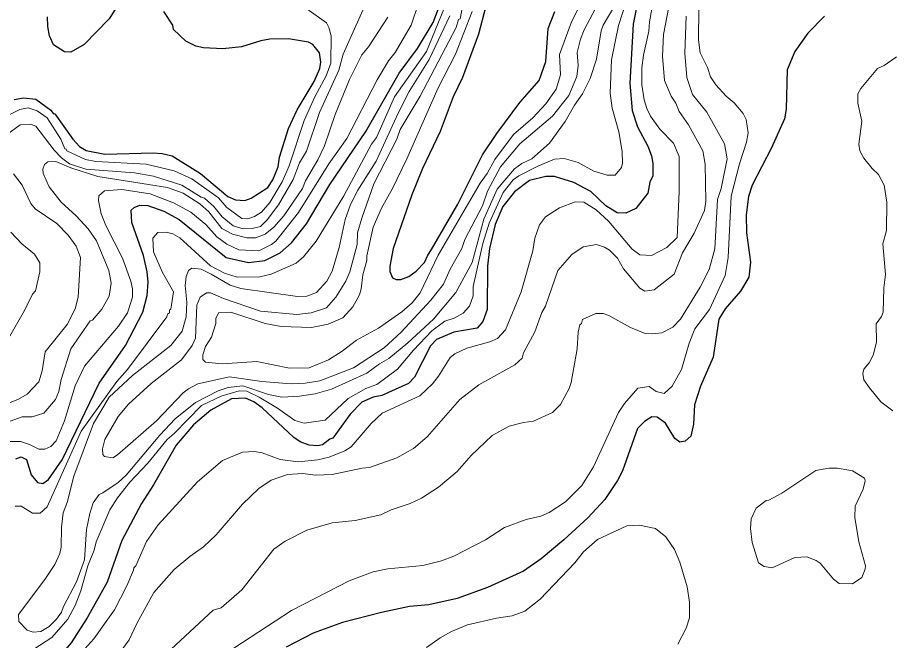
# Model space of a CAD drawing. Extents: x 598.3 to 623.2, y 6902.2 to 6930.1.
# Drawn here: x 621.169 to 622.964, y 6906.33 to 6907.601 of the extents above; entities that cross this region are included whole.
import ezdxf

# ---------------------------------------------------------------- set-up
doc = ezdxf.new("R2010")
doc.units = 0
doc.header["$LTSCALE"] = 0.032
doc.layers.add('1', color=7, linetype='Continuous', lineweight=25)
doc.layers.add('2', color=7, linetype='Continuous', lineweight=13)

msp = doc.modelspace()

# ---------------------------------------------------------------- linework, layer by layer
at = {"layer": '1'}
for points in [[(622.444, 6907.6761), (622.4263, 6907.5876), (622.4198, 6907.4666), (622.4242, 6907.4112), (622.4349, 6907.3776), (622.4561, 6907.3383), (622.4637, 6907.3189), (622.4667, 6907.3027), (622.4667, 6907.2775), (622.4603, 6907.265), (622.4563, 6907.2423), (622.4318, 6907.211), (622.4116, 6907.2013), (622.3933, 6907.2021), (622.3703, 6907.2169), (622.3396, 6907.2457), (622.3051, 6907.2642), (622.2659, 6907.2765), (622.2478, 6907.2765), (622.2144, 6907.2685), (622.1839, 6907.2455), (622.1601, 6907.2153), (622.1443, 6907.1786), (622.1332, 6907.1292), (622.1291, 6907.0935), (622.1283, 6907.0048), (622.1192, 6906.9809), (622.1078, 6906.9672), (622.0603, 6906.9591), (622.0248, 6906.9438), (622.0127, 6906.931), (621.9796, 6906.8672), (621.9674, 6906.8542), (621.9133, 6906.8297), (621.8952, 6906.8264), (621.8724, 6906.8163), (621.8481, 6906.7914), (621.8131, 6906.7428), (621.807, 6906.7406), (621.7918, 6906.7286), (621.7822, 6906.7269), (621.7644, 6906.7284), (621.7462, 6906.7351), (621.7331, 6906.7441), (621.6683, 6906.8041), (621.6515, 6906.8167), (621.6345, 6906.824), (621.6063, 6906.8231), (621.5641, 6906.7997), (621.5286, 6906.7697), (621.4929, 6906.7279)], [(622.018, 6907.5906), (622.0361, 6907.6394)], [(621.3678, 6907.6168), (621.3564, 6907.598), (621.3049, 6907.5457), (621.2776, 6907.5299), (621.2648, 6907.531), (621.2428, 6907.5453), (621.2346, 6907.5633), (621.2306, 6907.5828), (621.2299, 6907.6022)], [(621.5126, 6907.5524), (621.4873, 6907.5763), (621.4861, 6907.5854), (621.468, 6907.613)], [(622.1247, 6907.6216), (622.1106, 6907.5666), (622.0779, 6907.4785), (622.0589, 6907.4387), (622.0318, 6907.3684), (621.9963, 6907.2925), (621.9745, 6907.2393), (621.9358, 6907.1295), (621.9293, 6907.0938), (621.9293, 6907.0823), (621.9351, 6907.0699), (621.9422, 6907.0661), (621.9519, 6907.0661), (621.9678, 6907.0724), (621.9831, 6907.083), (622.0004, 6907.1009), (622.0068, 6907.1159), (622.0143, 6907.1274), (622.0681, 6907.2202), (622.1189, 6907.3209), (622.1477, 6907.364), (622.195, 6907.4272), (622.2342, 6907.4722), (622.2481, 6907.5112), (622.253, 6907.5782), (622.2666, 6907.613)], [(622.817, 6907.6033), (622.7828, 6907.5692), (622.7562, 6907.5317), (622.7406, 6907.4941), (622.7387, 6907.4138), (622.7352, 6907.394), (622.7089, 6907.3351), (622.6693, 6907.259), (622.6619, 6907.2354), (622.657, 6907.198), (622.6578, 6907.1612), (622.6658, 6907.1019), (622.6626, 6907.0712), (622.6452, 6907.0428), (622.6141, 6907.0061), (622.6013, 6906.9854), (622.5898, 6906.9077), (622.5637, 6906.8488), (622.5518, 6906.8105), (622.5492, 6906.7711), (622.5443, 6906.7463), (622.5323, 6906.7366), (622.5218, 6906.7343), (622.5117, 6906.7419), (622.4926, 6906.773), (622.4751, 6906.7857), (622.4646, 6906.7859), (622.4495, 6906.7768), (622.435, 6906.7621), (622.4043, 6906.6756), (622.3945, 6906.6562), (622.3686, 6906.6174), (622.3337, 6906.5801), (622.2848, 6906.5352), (622.2382, 6906.4966), (622.2026, 6906.4709), (622.129, 6906.4378), (622.0671, 6906.4153), (622.0088, 6906.4023), (621.9694, 6906.399), (621.9121, 6906.387), (621.833, 6906.3664), (621.7731, 6906.3446), (621.7174, 6906.3158)], [(621.1655, 6906.7006), (621.1763, 6906.7041), (621.1876, 6906.6992), (621.1968, 6906.6676), (621.2101, 6906.6519), (621.2207, 6906.65), (621.2325, 6906.6584), (621.2602, 6906.6985), (621.3357, 6906.8549), (621.3894, 6906.9319), (621.425, 6906.9999), (621.434, 6907.0333), (621.4355, 6907.0605), (621.4339, 6907.0819), (621.4263, 6907.1153), (621.4022, 6907.1829), (621.4009, 6907.2079), (621.4071, 6907.2133), (621.4189, 6907.2182), (621.4351, 6907.2171), (621.4681, 6907.2059), (621.4992, 6907.1884), (621.5951, 6907.1111), (621.6407, 6907.1009), (621.6741, 6907.1052), (621.7055, 6907.1206), (621.7288, 6907.141), (621.7594, 6907.1796), (621.807, 6907.2599), (621.8805, 6907.3686), (621.9487, 6907.4875), (621.986, 6907.5374), (622.018, 6907.5906)], [(621.1621, 6907.4336), (621.1812, 6907.4367), (621.2066, 6907.4344), (621.2368, 6907.4118), (621.2418, 6907.4047), (621.2454, 6907.4041), (621.2818, 6907.3524), (621.2959, 6907.3375), (621.3089, 6907.3295), (621.3473, 6907.3219), (621.4458, 6907.325), (621.4646, 6907.3234), (621.485, 6907.3183), (621.5426, 6907.2828), (621.5984, 6907.2354), (621.6142, 6907.2287), (621.6329, 6907.2272), (621.6464, 6907.2322), (621.6799, 6907.254), (621.6903, 6907.2698), (621.701, 6907.2962), (621.7042, 6907.3156), (621.7222, 6907.3743), (621.7398, 6907.4125), (621.7745, 6907.4706), (621.7867, 6907.4968), (621.7883, 6907.5099), (621.7859, 6907.5287), (621.7722, 6907.546), (621.7635, 6907.5505), (621.7223, 6907.5573), (621.6844, 6907.5565), (621.6656, 6907.5534), (621.6262, 6907.5412), (621.5883, 6907.5372), (621.549, 6907.5387), (621.5332, 6907.5426), (621.5126, 6907.5524)], [(621.4929, 6906.7279), (621.4469, 6906.647), (621.4224, 6906.6095), (621.3822, 6906.5337), (621.3518, 6906.4488), (621.3114, 6906.3761), (621.2786, 6906.3248), (621.2356, 6906.2754), (621.2068, 6906.2353), (621.1928, 6906.2022), (621.1865, 6906.1712), (621.1772, 6906.0639), (621.1473, 6905.9784)]]:
    msp.add_lwpolyline(points, dxfattribs=at)
at = {"layer": '2'}
for points in [[(622.0766, 6907.1295), (622.0828, 6907.1481), (622.1186, 6907.2166), (622.1286, 6907.2463), (622.1554, 6907.2965), (622.1949, 6907.343), (622.2613, 6907.3997), (622.295, 6907.4414), (622.3112, 6907.4805), (622.3138, 6907.5031), (622.3122, 6907.5293), (622.3186, 6907.5565), (622.3265, 6907.5759), (622.3677, 6907.6548)], [(621.1539, 6906.2805), (621.2392, 6906.3357), (621.2718, 6906.3729), (621.2867, 6906.4011), (621.2982, 6906.4308), (621.3124, 6906.4819), (621.3254, 6906.5142), (621.3297, 6906.531), (621.3575, 6906.596), (621.373, 6906.6208), (621.3981, 6906.6524), (621.4353, 6906.6912), (621.4744, 6906.7398), (621.489, 6906.7521), (621.5448, 6906.8094), (621.585, 6906.8284), (621.6218, 6906.8391), (621.6375, 6906.8382), (621.6622, 6906.8264), (621.7002, 6906.8035), (621.735, 6906.7787), (621.7542, 6906.773), (621.7972, 6906.7795), (621.8439, 6906.8234), (621.8806, 6906.8442), (621.9029, 6906.8522), (621.9453, 6906.883), (621.9777, 6906.9219), (622.015, 6906.9616), (622.0417, 6906.981), (622.0606, 6906.9876), (622.0793, 6906.9977), (622.0921, 6907.0118), (622.0992, 6907.0331), (622.0993, 6907.0517), (622.1191, 6907.1395), (622.1321, 6907.1814), (622.1607, 6907.2435), (622.1814, 6907.2697), (622.1927, 6907.2778), (622.2316, 6907.2978), (622.2659, 6907.3121), (622.2854, 6907.3129), (622.314, 6907.305), (622.3459, 6907.2876), (622.3734, 6907.2792), (622.3892, 6907.2794), (622.4025, 6907.2949), (622.4044, 6907.3035), (622.4036, 6907.3278), (622.3969, 6907.3677), (622.3833, 6907.416), (622.3793, 6907.4463), (622.3817, 6907.5143), (622.3963, 6907.5844), (622.4117, 6907.633)], [(621.3754, 6906.9711), (621.3933, 6906.998), (621.4038, 6907.0305), (621.4038, 6907.0469), (621.4006, 6907.0631), (621.3835, 6907.11), (621.3494, 6907.1766), (621.3399, 6907.2004), (621.3343, 6907.2277), (621.3351, 6907.2367), (621.3465, 6907.2473), (621.3823, 6907.2497), (621.4401, 6907.2409), (621.4875, 6907.2229), (621.5226, 6907.2038), (621.5537, 6907.1784), (621.5758, 6907.1533), (621.5963, 6907.1382), (621.6209, 6907.1269), (621.6619, 6907.1251), (621.6878, 6907.1379), (621.6963, 6907.1448), (621.743, 6907.2028), (621.8046, 6907.3024), (621.8416, 6907.354), (621.9032, 6907.4738), (621.9266, 6907.5127), (621.94, 6907.5295), (621.9728, 6907.5855), (621.9884, 6907.6316)], [(622.0807, 6907.6386), (622.0733, 6907.5981), (622.0699, 6907.5966), (622.0651, 6907.5807), (621.991, 6907.4406), (621.9504, 6907.3723), (621.9436, 6907.3524), (621.8967, 6907.2617), (621.8719, 6907.1917), (621.8636, 6907.1613), (621.8628, 6907.1375), (621.8474, 6907.0822), (621.8392, 6907.0626), (621.8188, 6907.0305), (621.8, 6907.0082), (621.7687, 6906.998), (621.7396, 6906.9948), (621.6653, 6907.002), (621.5899, 6907.0275), (621.5633, 6907.0393), (621.5547, 6907.0389), (621.5423, 6907.0303), (621.5353, 6907.0142), (621.5325, 6906.9465), (621.5259, 6906.9314), (621.5037, 6906.9021), (621.4417, 6906.8538), (621.3957, 6906.8117), (621.3746, 6906.7868), (621.3472, 6906.74), (621.3423, 6906.7206), (621.343, 6906.7095), (621.3467, 6906.7051), (621.3634, 6906.7026), (621.3733, 6906.7084), (621.4526, 6906.778), (621.5071, 6906.8349), (621.518, 6906.8434), (621.5374, 6906.8531), (621.6021, 6906.8678), (621.6679, 6906.8579), (621.7275, 6906.8532), (621.7567, 6906.8546), (621.7865, 6906.8596), (621.8549, 6906.8857), (621.9179, 6906.9268), (621.9528, 6906.9585), (622.013, 6907.0243), (622.0387, 6907.0569), (622.0524, 6907.0874), (622.0766, 6907.1295)], [(622.046, 6907.6331), (622.0042, 6907.5313), (621.9391, 6907.4387), (621.9018, 6907.3561), (621.8918, 6907.3427), (621.8352, 6907.2371), (621.7788, 6907.1444), (621.7527, 6907.1122), (621.738, 6907.0999), (621.6867, 6907.0774), (621.664, 6907.0718), (621.6174, 6907.0708), (621.5914, 6907.0795), (621.5634, 6907.0945), (621.5003, 6907.1511), (621.4859, 6907.1598), (621.4727, 6907.1631), (621.4553, 6907.1624), (621.4454, 6907.1503), (621.4468, 6907.1228), (621.4652, 6907.0809), (621.4872, 6907.0414), (621.4823, 6907.0056), (621.4794, 6907.0038), (621.4791, 6906.9983), (621.4753, 6906.9956), (621.4742, 6906.9902), (621.3933, 6906.8824), (621.3715, 6906.8579)], [(621.5737, 6906.9765), (621.5653, 6906.9488), (621.5531, 6906.9298), (621.5476, 6906.9129), (621.5472, 6906.9028), (621.5527, 6906.8978), (621.587, 6906.8945), (621.6575, 6906.8992), (621.7247, 6906.8856), (621.7646, 6906.8857), (621.8043, 6906.9024), (621.8319, 6906.9202), (621.861, 6906.9428), (621.906, 6906.9669), (621.9537, 6907.0006), (621.9747, 6907.0185), (621.9912, 6907.0394), (622.0278, 6907.116), (622.1137, 6907.2626), (622.1281, 6907.2826), (622.1435, 6907.3114), (622.1822, 6907.362), (622.2214, 6907.3963), (622.2479, 6907.4244), (622.269, 6907.4544), (622.2781, 6907.4837), (622.2757, 6907.5256), (622.2997, 6907.5901), (622.3197, 6907.6304)], [(621.6872, 6906.6568), (621.7204, 6906.6685), (621.7507, 6906.6703), (621.7777, 6906.667), (621.8116, 6906.6681), (621.8725, 6906.6815), (621.8878, 6906.6829), (621.9436, 6906.7024), (621.9774, 6906.7217), (622.0057, 6906.745), (622.072, 6906.8216), (622.1114, 6906.8511), (622.1848, 6906.8919), (622.1994, 6906.9056), (622.2026, 6906.9166), (622.2252, 6906.9595), (622.2397, 6906.999), (622.2471, 6907.0121), (622.2723, 6907.0844), (622.3012, 6907.1174), (622.3241, 6907.1331), (622.3516, 6907.138), (622.3679, 6907.1324), (622.3781, 6907.1262), (622.3945, 6907.1099), (622.4064, 6907.0882), (622.4397, 6907.0485), (622.4504, 6907.0426), (622.4689, 6907.0453), (622.5103, 6907.0772), (622.5273, 6907.1209), (622.5506, 6907.1608), (622.572, 6907.2072), (622.5744, 6907.2251), (622.5735, 6907.3014), (622.5687, 6907.3289), (622.5391, 6907.3819), (622.5199, 6907.4093), (622.5136, 6907.426), (622.5037, 6907.4405), (622.4906, 6907.4725), (622.4862, 6907.5217), (622.4881, 6907.5659), (622.5024, 6907.6411)], [(622.4692, 6907.6459), (622.4594, 6907.592), (622.4586, 6907.5728), (622.4473, 6907.5242), (622.444, 6907.4979), (622.4441, 6907.4638), (622.4487, 6907.4328), (622.454, 6907.4152), (622.462, 6907.3993), (622.4807, 6907.3732), (622.5089, 6907.3443), (622.5201, 6907.317), (622.5202, 6907.2457), (622.516, 6907.1519), (622.4953, 6907.1318), (622.4635, 6907.1155), (622.4401, 6907.1168), (622.4242, 6907.128), (622.3756, 6907.1855), (622.3509, 6907.2085), (622.3252, 6907.2241), (622.3075, 6907.2245), (622.2755, 6907.2124), (622.2473, 6907.1939), (622.2352, 6907.1777), (622.2255, 6907.1505), (622.2212, 6907.125), (622.1975, 6907.0411), (622.1654, 6906.9638), (622.1492, 6906.9461), (622.1335, 6906.939), (622.0865, 6906.9261), (622.0621, 6906.9146), (622.0523, 6906.9071), (622.029, 6906.869), (622.0165, 6906.8531), (621.9909, 6906.829)], [(621.1462, 6907.3614), (621.1742, 6907.3818), (621.1957, 6907.3834), (621.2062, 6907.3793), (621.2436, 6907.33), (621.2585, 6907.3147), (621.2748, 6907.3022), (621.3082, 6907.2914), (621.4082, 6907.2837), (621.4467, 6907.2773), (621.5048, 6907.2587), (621.5443, 6907.2342), (621.5506, 6907.2325), (621.5697, 6907.2151), (621.5866, 6907.1941), (621.6094, 6907.1758), (621.6295, 6907.1697), (621.6482, 6907.1703), (621.6652, 6907.1746), (621.6789, 6907.188), (621.7019, 6907.2185), (621.7316, 6907.27), (621.7449, 6907.3046), (621.7591, 6907.3282), (621.7857, 6907.407), (621.8249, 6907.4937), (621.8343, 6907.5259), (621.8774, 6907.623)], [(622.3888, 6907.6257), (622.3652, 6907.585), (622.3608, 6907.5734), (622.3517, 6907.5162), (622.3386, 6907.4767), (622.3228, 6907.4452), (622.3064, 6907.4222), (622.2872, 6907.3885), (622.2551, 6907.3448), (622.2191, 6907.3124), (622.1989, 6907.3031), (622.184, 6907.292), (622.1484, 6907.2504), (622.1215, 6907.1897), (622.0973, 6907.1011), (622.064, 6907.0396), (622.0182, 6906.985), (621.9664, 6906.9373), (621.9275, 6906.9051), (621.9082, 6906.8944), (621.8822, 6906.8749), (621.81, 6906.8423), (621.7767, 6906.8328), (621.7447, 6906.8282), (621.7088, 6906.8265), (621.6814, 6906.8318), (621.6294, 6906.849), (621.599, 6906.8458), (621.579, 6906.8391), (621.5323, 6906.8153), (621.491, 6906.7817), (621.4597, 6906.7487), (621.3912, 6906.6672), (621.3744, 6906.6519), (621.3434, 6906.6307), (621.3357, 6906.6279), (621.3235, 6906.6105), (621.3165, 6906.5887), (621.31, 6906.556), (621.3059, 6906.4945), (621.2897, 6906.4492), (621.2628, 6906.3989), (621.2588, 6906.3875), (621.2489, 6906.3734), (621.2335, 6906.3581), (621.2167, 6906.3482), (621.2008, 6906.3465), (621.1888, 6906.3505), (621.1714, 6906.3682), (621.1708, 6906.3828), (621.2249, 6906.454), (621.2451, 6906.4846), (621.2555, 6906.5069), (621.2583, 6906.5203)], [(621.7595, 6907.6188), (621.7997, 6907.5897), (621.8048, 6907.5804), (621.8094, 6907.5633), (621.8088, 6907.5078), (621.7994, 6907.4816), (621.7765, 6907.439), (621.7547, 6907.3907), (621.724, 6907.2985), (621.7093, 6907.2657), (621.6841, 6907.2233), (621.6672, 6907.204), (621.653, 6907.1946), (621.6396, 6907.1901), (621.6268, 6907.1908), (621.5964, 6907.2135), (621.5791, 6907.2332), (621.5248, 6907.2719), (621.4891, 6907.2877), (621.432, 6907.3017)], [(622.0975, 6907.6132), (622.0635, 6907.5258), (622.0277, 6907.4573), (621.9643, 6907.3127), (621.9347, 6907.252), (621.9121, 6907.2115), (621.8954, 6907.1732), (621.8823, 6907.1143), (621.8822, 6907.1049), (621.8742, 6907.076), (621.8711, 6907.0472), (621.8672, 6907.0351), (621.8538, 6907.0108), (621.8336, 6906.9884), (621.8032, 6906.9754), (621.7692, 6906.9681), (621.7074, 6906.9702), (621.6748, 6906.9762), (621.6044, 6906.9995), (621.5792, 6906.9981), (621.5742, 6906.9865), (621.5737, 6906.9765)], [(622.657, 6907.3929), (622.6511, 6907.4049), (622.6328, 6907.4269), (622.6162, 6907.4402), (622.5948, 6907.4635), (622.5843, 6907.48), (622.578, 6907.499), (622.5633, 6907.5285), (622.5598, 6907.5553), (622.5607, 6907.6187)], [(621.925, 6907.6017), (621.8858, 6907.5409), (621.8722, 6907.5245), (621.8469, 6907.4746), (621.8176, 6907.4031), (621.7962, 6907.3391), (621.7826, 6907.3103), (621.7574, 6907.2679), (621.7511, 6907.2523), (621.7126, 6907.196), (621.6925, 6907.1733), (621.6746, 6907.1585), (621.6551, 6907.1515), (621.6374, 6907.1511), (621.6081, 6907.1586), (621.5862, 6907.1704), (621.5596, 6907.2041), (621.5412, 6907.2208), (621.5076, 6907.2424), (621.4754, 6907.254), (621.3328, 6907.2763), (621.2782, 6907.294), (621.2474, 6907.3072), (621.2309, 6907.3065), (621.2242, 6907.3007), (621.221, 6907.2914), (621.2211, 6907.2826), (621.2335, 6907.2552), (621.2578, 6907.2242), (621.289, 6907.1962), (621.313, 6907.1699), (621.3301, 6907.1454)], [(621.2583, 6906.5203), (621.259, 6906.5612), (621.2622, 6906.5901), (621.2703, 6906.6114), (621.2837, 6906.6651), (621.3239, 6906.7727), (621.356, 6906.8262), (621.404, 6906.8703), (621.4823, 6906.9316), (621.505, 6906.9609), (621.5132, 6906.9902), (621.5148, 6907.0198), (621.5116, 6907.0541), (621.5131, 6907.0723), (621.518, 6907.0845), (621.5248, 6907.0895), (621.5437, 6907.0871), (621.5647, 6907.0775), (621.6033, 6907.0549), (621.6247, 6907.0479), (621.7405, 6907.0313), (621.7599, 6907.0326), (621.7798, 6907.0399), (621.8004, 6907.0629), (621.8114, 6907.0832), (621.8258, 6907.1314), (621.8379, 6907.1885), (621.8489, 6907.2196), (621.8643, 6907.2488), (621.9011, 6907.3079), (621.9461, 6907.4058), (621.969, 6907.4497), (622.0096, 6907.5151), (622.0516, 6907.6041)], [(622.5347, 6907.6033), (622.5315, 6907.5284), (622.5362, 6907.4782), (622.5475, 6907.4436), (622.5764, 6907.4079), (622.6131, 6907.3432), (622.618, 6907.3124), (622.6059, 6907.2522), (622.5986, 6907.2292), (622.5928, 6907.1287), (622.5812, 6907.0864), (622.5633, 6907.0504), (622.5231, 6906.9856), (622.507, 6906.969), (622.4848, 6906.9576), (622.4661, 6906.9552), (622.4511, 6906.956), (622.4209, 6906.9683), (622.3763, 6906.993), (622.3647, 6906.9972), (622.3501, 6906.9972), (622.323, 6906.9845), (622.3207, 6906.9767), (622.3174, 6906.9741), (622.3137, 6906.959), (622.312, 6906.9247), (622.2999, 6906.8561), (622.2958, 6906.844), (622.2778, 6906.8112), (622.2618, 6906.7949), (622.2225, 6906.7771), (622.2023, 6906.7745), (622.173, 6906.7669), (622.1382, 6906.7479), (622.0956, 6906.7071), (622.0669, 6906.6745), (622.0285, 6906.6422), (621.9938, 6906.6199), (621.9711, 6906.6094), (621.9323, 6906.5964), (621.9111, 6906.586), (621.8585, 6906.5747), (621.8113, 6906.5699)], [(622.9639, 6907.5204), (622.9614, 6907.5186), (622.9392, 6907.503), (622.9254, 6907.4971), (622.8909, 6907.4563), (622.8853, 6907.4451), (622.8848, 6907.426), (622.8934, 6907.3892), (622.8869, 6907.3421), (622.8892, 6907.3286), (622.8974, 6907.3141), (622.9146, 6907.2931), (622.9274, 6907.2802), (622.9387, 6907.2585), (622.9444, 6907.224), (622.9435, 6907.1664), (622.9362, 6907.1388), (622.9418, 6907.0763), (622.9379, 6907.0491), (622.9371, 6906.9999), (622.9337, 6906.9907), (622.9225, 6906.9759), (622.9232, 6906.9382), (622.9165, 6906.9117), (622.9082, 6906.8961), (622.8975, 6906.8831), (622.8952, 6906.8743), (622.8974, 6906.8615), (622.9086, 6906.8452), (622.9321, 6906.8167), (622.9565, 6906.7984)], [(621.432, 6907.3017), (621.3291, 6907.3069), (621.3075, 6907.3114), (621.2697, 6907.3291), (621.2684, 6907.3323), (621.2654, 6907.3327), (621.2572, 6907.3526), (621.2298, 6907.3962), (621.2089, 6907.4107), (621.1907, 6907.4164), (621.174, 6907.413), (621.1154, 6907.3842)], [(621.5952, 6906.3041), (621.7282, 6906.3908), (621.8461, 6906.4514), (621.8955, 6906.4695), (621.9251, 6906.4759), (621.9967, 6906.4829), (622.0347, 6906.4922), (622.0598, 6906.5016), (622.1249, 6906.5349), (622.1635, 6906.5599), (622.208, 6906.5764), (622.2378, 6906.5831), (622.2544, 6906.5907), (622.2884, 6906.6126), (622.3212, 6906.6462), (622.3451, 6906.684), (622.3965, 6906.7946), (622.4083, 6906.8133), (622.4359, 6906.8448), (622.4587, 6906.8481), (622.473, 6906.8375), (622.4895, 6906.8339), (622.5062, 6906.8488), (622.5248, 6906.8826), (622.5403, 6906.9365), (622.5524, 6906.9654), (622.5825, 6907.0048), (622.6141, 6907.0744), (622.6205, 6907.1112), (622.6266, 6907.2361), (622.6432, 6907.3024), (622.6578, 6907.3464), (622.6609, 6907.3655), (622.657, 6907.3929)], [(621.1344, 6906.8068), (621.1713, 6906.8222), (621.1888, 6906.8325), (621.2128, 6906.8573), (621.2193, 6906.8796), (621.2257, 6906.9185), (621.2701, 6906.9747), (621.287, 6907.0067), (621.2929, 6907.0302), (621.2978, 6907.1114), (621.2888, 6907.1343), (621.2726, 6907.157), (621.249, 6907.1803), (621.2051, 6907.2106), (621.1963, 6907.2214), (621.1788, 6907.2587), (621.1606, 6907.2818)], [(621.1555, 6907.163), (621.178, 6907.1389), (621.2037, 6907.118), (621.2144, 6907.1), (621.2144, 6907.0822), (621.2055, 6907.0434), (621.1993, 6907.0363), (621.1829, 6907.0032), (621.0796, 6906.8237)], [(621.3301, 6907.1454), (621.3556, 6907.0845), (621.3601, 6907.0585), (621.3561, 6907.0323), (621.3414, 6907.0059), (621.3221, 6906.9836), (621.3173, 6906.9816), (621.2781, 6906.9247), (621.2582, 6906.8623), (621.2534, 6906.838), (621.2467, 6906.8214), (621.2228, 6906.7938), (621.1988, 6906.7859), (621.1788, 6906.7859), (621.1211, 6906.7656)], [(621.1532, 6906.7358), (621.1754, 6906.7356), (621.1932, 6906.7299), (621.2123, 6906.7203), (621.2248, 6906.7199), (621.2373, 6906.7255), (621.2476, 6906.7374), (621.2647, 6906.7781), (621.2865, 6906.8494), (621.3058, 6906.8894), (621.3754, 6906.9711)], [(621.3715, 6906.8579), (621.2991, 6906.7566), (621.2294, 6906.6023), (621.2151, 6906.5898), (621.1994, 6906.5898), (621.1762, 6906.6038), (621.1645, 6906.6038)], [(621.9909, 6906.829), (621.914, 6906.7932), (621.8914, 6906.7723), (621.8502, 6906.7248), (621.8372, 6906.717), (621.8053, 6906.704), (621.7822, 6906.6986), (621.7423, 6906.6945), (621.7052, 6906.6991), (621.6683, 6906.7123), (621.6527, 6906.7155), (621.6282, 6906.7139), (621.5877, 6906.6969), (621.5368, 6906.6534), (621.4563, 6906.5658), (621.4326, 6906.532), (621.4106, 6906.4822), (621.4063, 6906.4782), (621.406, 6906.473), (621.3925, 6906.4411), (621.3673, 6906.3923), (621.3247, 6906.3334), (621.2945, 6906.2989)], [(621.1332, 6905.7376), (621.1895, 6905.7815), (621.2213, 6905.8158), (621.2316, 6905.8327), (621.2725, 6905.9367), (621.2793, 6905.9819), (621.2792, 6906.0094), (621.2752, 6906.05), (621.2768, 6906.0842), (621.284, 6906.1448), (621.2897, 6906.1688), (621.3147, 6906.2191), (621.3972, 6906.3308), (621.4124, 6906.3643), (621.4474, 6906.4279), (621.4892, 6906.4746), (621.5209, 6906.5014), (621.5488, 6906.5206), (621.5744, 6906.5453), (621.6282, 6906.6081), (621.6617, 6906.6398), (621.6872, 6906.6568)], [(621.8113, 6906.5699), (621.7598, 6906.5549), (621.7153, 6906.5324), (621.6924, 6906.5158), (621.627, 6906.4328), (621.5846, 6906.396), (621.5683, 6906.3917), (621.4829, 6906.3119), (621.4024, 6906.2209), (621.3912, 6906.2037), (621.3709, 6906.1611), (621.3626, 6906.1325), (621.3528, 6906.0637), (621.3123, 6905.9246), (621.2966, 6905.8868), (621.2862, 6905.8508), (621.2689, 6905.8055), (621.2516, 6905.7788), (621.2269, 6905.7487), (621.1064, 6905.6323)], [(622.5173, 6906.3222), (622.5342, 6906.355), (622.5412, 6906.3761), (622.5412, 6906.4077), (622.5364, 6906.4393), (622.5218, 6906.4895), (622.5107, 6906.5151), (622.493, 6906.5411), (622.4719, 6906.5583), (622.4395, 6906.5649), (622.4133, 6906.5633), (622.3534, 6906.5358), (622.3247, 6906.5103), (622.3073, 6906.4882), (622.2362, 6906.4138), (622.205, 6906.3896), (622.1792, 6906.3802), (622.1473, 6906.3754), (622.0879, 6906.3617), (622.0553, 6906.3479), (622.0318, 6906.3349), (622.004, 6906.3153)]]:
    msp.add_lwpolyline(points, dxfattribs=at)
msp.add_lwpolyline([(622.7994, 6906.6766), (622.8259, 6906.6815), (622.8433, 6906.6816), (622.8742, 6906.676), (622.899, 6906.6611), (622.8998, 6906.6558), (622.8957, 6906.6387), (622.8797, 6906.6035), (622.8787, 6906.5807), (622.8874, 6906.5311), (622.9005, 6906.4822), (622.9, 6906.4749), (622.8934, 6906.4584), (622.8744, 6906.4452), (622.8471, 6906.4461), (622.8353, 6906.4546), (622.8079, 6906.4876), (622.7997, 6906.4932), (622.7808, 6906.5002), (622.7565, 6906.4993), (622.71, 6906.4776), (622.6937, 6906.4807), (622.6821, 6906.4883), (622.6691, 6906.5299), (622.6659, 6906.5584), (622.6673, 6906.5781), (622.6772, 6906.5997), (622.6977, 6906.6151), (622.7035, 6906.6161), (622.7301, 6906.6302)], close=True, dxfattribs=at)

doc.saveas('drawing.dxf')
